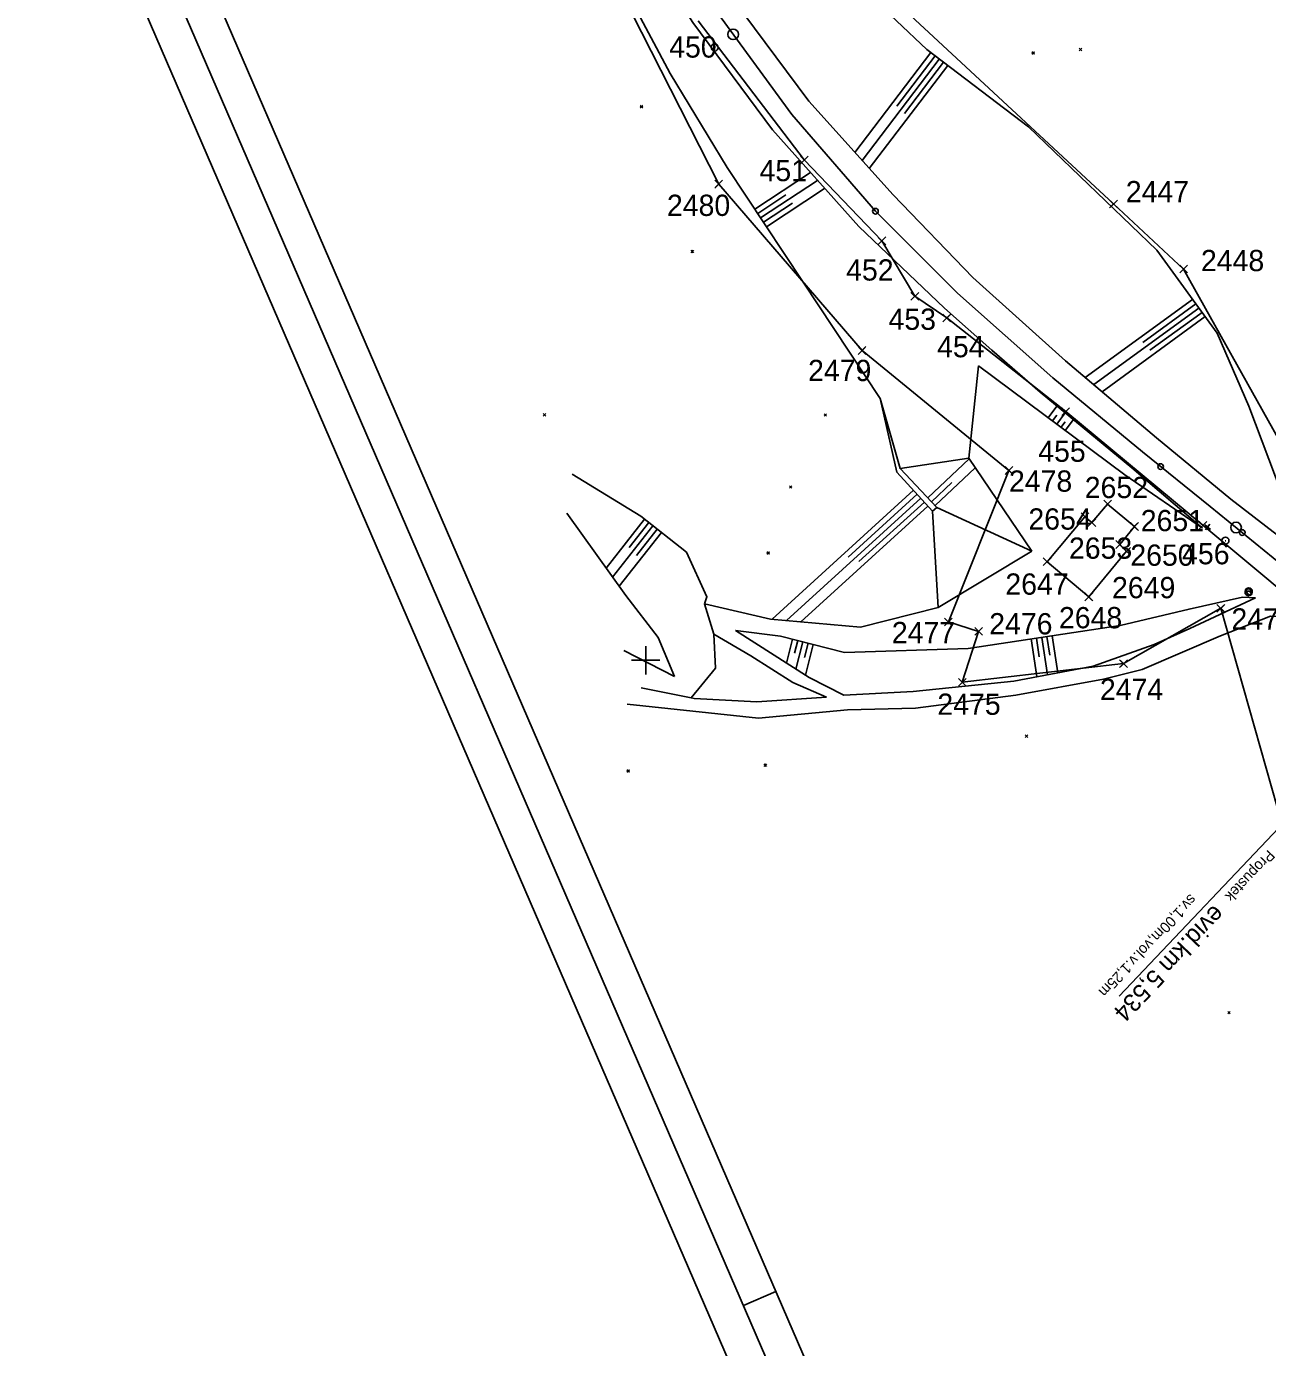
# Model space of a CAD drawing. Extents: x -866402 to -860377, y -1041908 to -1038598.
# Drawn here: x -864987.4 to -864812.3, y -1041297 to -1041110.6 of the extents above; entities that cross this region are included whole.
import ezdxf

# ---------------------------------------------------------------- set-up
doc = ezdxf.new("R2010")
doc.units = 0
for name, color, linetype in [('PS 02 trasa', 7, 'Continuous'), ('SZDC', 7, 'Continuous'), ('Vrstva 1', 7, 'Continuous'), ('Vrstva 19', 7, 'Continuous'), ('Vrstva 23', 7, 'Continuous'), ('Vrstva 36', 7, 'Continuous'), ('Vrstva 48', 7, 'Continuous'), ('Vrstva 49', 7, 'Continuous'), ('Vrstva 5', 7, 'Continuous'), ('Vrstva 59', 7, 'Continuous'), ('Vrstva 60', 7, 'Continuous'), ('Vrstva 7', 7, 'Continuous')]:
    doc.layers.add(name, color=color, linetype=linetype)

msp = doc.modelspace()

# ---------------------------------------------------------------- linework, layer by layer
at = {"layer": 'PS 02 trasa'}
msp.add_lwpolyline([(-864892.61, -1041109.78), (-864877.63, -1041129.41), (-864866.69, -1041140.83), (-864862.03, -1041148.65), (-864857.52, -1041151.7), (-864840.75, -1041164.92), (-864821.39, -1041180.96), (-864802.16, -1041196.97), (-864790.43, -1041208.25), (-864784.24, -1041213.04), (-864766.88, -1041231.01), (-864750.99, -1041250.01), (-864736.23, -1041270.3), (-864722.99, -1041290.93), (-864709.89, -1041312.26)], dxfattribs=at)
at = {"layer": 'SZDC'}
for points in [[(-864722.41, -1041309.28), (-864732.75, -1041296.24), (-864763.53, -1041279.26), (-864778.41, -1041271.05), (-864800.94, -1041245.54), (-864805.27, -1041240.64), (-864818.87, -1041192.67), (-864832.59, -1041200.47), (-864855.34, -1041203.11), (-864853.03, -1041195.92), (-864857.3, -1041194.59), (-864848.75, -1041173.22), (-864869.48, -1041156.3), (-864889.69, -1041132.82), (-864908.77, -1041095.23)], [(-864875.01, -1041097.53), (-864834, -1041135.62), (-864824.11, -1041144.81), (-864806.24, -1041176.84), (-864798.29, -1041183.89), (-864794.37, -1041187.35), (-864782.52, -1041183.4), (-864771.62, -1041185.81), (-864744.43, -1041200.94), (-864739.36, -1041206.14), (-864711.79, -1041234.4), (-864706.96, -1041253.23), (-864707.41, -1041272.39), (-864707.88, -1041292.73), (-864695.12, -1041304.73)], [(-864843.37, -1041186.09), (-864837.48, -1041191.06), (-864832.17, -1041184.62), (-864833.13, -1041183.67), (-864831.05, -1041181.13), (-864834.83, -1041177.96), (-864837.06, -1041180.58), (-864838.04, -1041179.76), (-864843.37, -1041186.09)]]:
    msp.add_lwpolyline(points, dxfattribs=at)
at = {"layer": 'Vrstva 1'}
for p, q in [((-864820.39, -1041178.29), (-864819.1, -1041179.32)), ((-864820.39, -1041178.29), (-864819.1, -1041179.32)), ((-864881.64, -1041289.07), (-864886.22, -1041291.05))]:
    msp.add_line(p, q, dxfattribs=at)
for points in [[(-865224.28, -1040522.07), (-864724.07, -1041678.52), (-864451.49, -1041560.62), (-864951.69, -1040404.17)], [(-864954.3, -1040410.74), (-864458.06, -1041558.01), (-864721.47, -1041671.94), (-865217.7, -1040524.67)], [(-865211.14, -1040527.28), (-864800.25, -1041477.22), (-864546.01, -1041367.26), (-864956.9, -1040417.31)], [(-864956.9, -1040417.31), (-864546.01, -1041367.26), (-864800.25, -1041477.22), (-865211.14, -1040527.28)]]:
    msp.add_lwpolyline(points, close=True, dxfattribs=at)
for points in [[(-864926.56, -1041024.11), (-864922.2, -1041038.83), (-864920.98, -1041042.68), (-864915.82, -1041057.75), (-864909.12, -1041074.27), (-864907.11, -1041078.62), (-864902.81, -1041087.2), (-864898.81, -1041094.49), (-864890.25, -1041108.16), (-864879.39, -1041122.98), (-864867.58, -1041136.64), (-864855.99, -1041148.2), (-864842.57, -1041160.16), (-864829.93, -1041170.59), (-864820.39, -1041178.29)], [(-864819.1, -1041179.32), (-864806.4, -1041189.7), (-864793.16, -1041201.07), (-864778.25, -1041215.28), (-864766.37, -1041227.79), (-864755.04, -1041240.85), (-864744.47, -1041254.4), (-864737.02, -1041264.89), (-864725.66, -1041282.18), (-864716.89, -1041296.27)]]:
    msp.add_lwpolyline(points, dxfattribs=at)
for centre in [(-864867.58, -1041136.64), (-864827.36, -1041172.67), (-864815.84, -1041181.99)]:
    msp.add_circle(centre, 0.4, dxfattribs=at)
at = {"layer": 'Vrstva 19'}
msp.add_line((-864803.77, -1041216.31), (-864833.21, -1041247.38), dxfattribs=at)
at = {"layer": 'Vrstva 23'}
msp.add_lwpolyline([(-864843.37, -1041186.09), (-864838.04, -1041179.76), (-864837.06, -1041180.57), (-864834.83, -1041177.96), (-864831.05, -1041181.13), (-864833.13, -1041183.67), (-864832.17, -1041184.62), (-864837.48, -1041191.06), (-864843.37, -1041186.09)], dxfattribs=at)
at = {"layer": 'Vrstva 36'}
for p, q in [((-864815.43, -1041190.27), (-864814.42, -1041190.27)), ((-864814.86, -1041190.77), (-864815.36, -1041190.27)), ((-864814.53, -1041190.57), (-864814.83, -1041190.27))]:
    msp.add_line(p, q, dxfattribs=at)
for centre, radius in [((-864814.95, -1041190.42), 0.5), ((-864814.93, -1041190.27), 0.503)]:
    msp.add_circle(centre, radius, dxfattribs=at)
msp.add_arc((-864814.93, -1041190.27), 0.503, 180, 0, dxfattribs=at)
at = {"layer": 'Vrstva 48'}
for p, q in [((-864859.78, -1041114.27), (-864870.5, -1041128.34)), ((-864858.59, -1041115.18), (-864869.48, -1041129.48)), ((-864859.18, -1041114.72), (-864864.59, -1041121.82)), ((-864857.99, -1041115.63), (-864863.48, -1041122.84)), ((-864857.39, -1041116.09), (-864868.46, -1041130.61)), ((-864884.61, -1041136.34), (-864876.77, -1041131.16)), ((-864883.79, -1041137.59), (-864875.76, -1041132.29)), ((-864884.2, -1041136.96), (-864880.23, -1041134.34)), ((-864882.96, -1041138.84), (-864874.75, -1041133.42)), ((-864883.37, -1041138.21), (-864879.31, -1041135.53)), ((-864822.84, -1041149.1), (-864837.98, -1041160.11)), ((-864821.96, -1041150.31), (-864836.8, -1041161.11)), ((-864822.4, -1041149.7), (-864829.89, -1041155.16)), ((-864821.52, -1041150.92), (-864828.86, -1041156.26)), ((-864821.07, -1041151.52), (-864835.62, -1041162.11)), ((-864843.22, -1041165.79), (-864841.98, -1041164.13)), ((-864842.62, -1041166.24), (-864842.01, -1041165.42)), ((-864842.02, -1041166.69), (-864840.82, -1041165.08)), ((-864840.82, -1041167.59), (-864839.67, -1041166.04)), ((-864841.42, -1041167.14), (-864840.83, -1041166.35)), ((-864860.2, -1041177.08), (-864854.36, -1041171.58)), ((-864859.18, -1041178.17), (-864853.51, -1041172.84)), ((-864859.69, -1041177.63), (-864856.81, -1041174.92)), ((-864862.21, -1041176.02), (-864882.16, -1041194.21)), ((-864861.2, -1041177.13), (-864880.13, -1041194.39)), ((-864861.7, -1041176.58), (-864871.42, -1041185.44)), ((-864860.19, -1041178.24), (-864878.11, -1041194.57)), ((-864860.69, -1041177.68), (-864869.91, -1041186.08)), ((-864900.15, -1041180.1), (-864905.58, -1041186.99)), ((-864899.56, -1041180.56), (-864902.34, -1041184.1)), ((-864898.97, -1041181.03), (-864904.67, -1041188.26)), ((-864897.79, -1041181.96), (-864903.76, -1041189.54)), ((-864898.38, -1041181.49), (-864901.3, -1041185.2)), ((-864879.27, -1041197.02), (-864880.13, -1041200.4)), ((-864878.54, -1041197.21), (-864879, -1041199.02)), ((-864877.81, -1041197.39), (-864878.8, -1041201.25)), ((-864877.08, -1041197.58), (-864877.61, -1041199.63)), ((-864845.62, -1041196.99), (-864844.81, -1041202.31)), ((-864844.88, -1041196.88), (-864844.47, -1041199.53)), ((-864844.13, -1041196.77), (-864843.33, -1041202.04)), ((-864843.39, -1041196.66), (-864842.99, -1041199.28)), ((-864842.65, -1041196.55), (-864841.86, -1041201.76)), ((-864876.36, -1041197.77), (-864877.47, -1041202.1))]:
    msp.add_line(p, q, dxfattribs=at)
at = {"layer": 'Vrstva 49'}
for p, q in [((-864876.99, -1041121.12), (-864887.82, -1041106.52)), ((-864838.83, -1041113.66), (-864838.48, -1041114.02)), ((-864838.83, -1041114.02), (-864838.48, -1041113.66)), ((-864845.52, -1041114.14), (-864845.16, -1041114.49)), ((-864845.52, -1041114.49), (-864845.16, -1041114.14)), ((-864865.11, -1041134.35), (-864876.99, -1041121.12)), ((-864900.78, -1041121.71), (-864900.42, -1041122.07)), ((-864900.78, -1041122.07), (-864900.42, -1041121.71)), ((-864853.84, -1041145.99), (-864865.11, -1041134.35)), ((-864893.6, -1041142.15), (-864893.25, -1041142.5)), ((-864893.6, -1041142.5), (-864893.25, -1041142.15)), ((-864840.76, -1041157.76), (-864853.84, -1041145.99)), ((-864854.43, -1041171.49), (-864853.06, -1041158.47)), ((-864827.96, -1041168.61), (-864840.76, -1041157.76)), ((-864914.45, -1041165.2), (-864914.1, -1041165.55)), ((-864914.45, -1041165.55), (-864914.1, -1041165.2)), ((-864874.84, -1041165.21), (-864874.49, -1041165.56)), ((-864874.84, -1041165.56), (-864874.49, -1041165.21)), ((-864854.43, -1041171.49), (-864864.09, -1041172.95)), ((-864854.43, -1041171.49), (-864845.53, -1041184.63)), ((-864879.73, -1041175.39), (-864879.38, -1041175.74)), ((-864879.73, -1041175.74), (-864879.38, -1041175.39)), ((-864858.91, -1041178.46), (-864859.53, -1041178.96)), ((-864859.53, -1041178.96), (-864858.72, -1041192.57)), ((-864845.53, -1041184.63), (-864858.91, -1041178.46)), ((-864882.89, -1041184.68), (-864882.53, -1041185.03)), ((-864882.89, -1041185.03), (-864882.53, -1041184.68)), ((-864845.53, -1041184.63), (-864858.72, -1041192.57)), ((-864895.94, -1041202.27), (-864903.09, -1041198.6)), ((-864890.14, -1041201.13), (-864893.56, -1041205.28)), ((-864893.56, -1041205.28), (-864900.62, -1041203.88)), ((-864846.47, -1041210.54), (-864846.11, -1041210.9)), ((-864846.47, -1041210.9), (-864846.11, -1041210.54)), ((-864902.64, -1041215.44), (-864902.29, -1041215.79)), ((-864902.64, -1041215.79), (-864902.29, -1041215.44)), ((-864883.3, -1041214.63), (-864882.94, -1041214.98)), ((-864883.3, -1041214.98), (-864882.94, -1041214.63)), ((-864817.89, -1041249.55), (-864817.54, -1041249.9)), ((-864817.89, -1041249.9), (-864817.54, -1041249.55))]:
    msp.add_line(p, q, dxfattribs=at)
for points in [[(-864913.61, -1041075.96), (-864912.58, -1041082.67), (-864908.38, -1041094.9), (-864896.55, -1041117.2), (-864888.49, -1041130.47), (-864877.8, -1041146.65), (-864866.92, -1041163.05)], [(-864869.95, -1041138.78), (-864882.11, -1041125.18), (-864893.34, -1041110.03), (-864901.86, -1041096.63), (-864910.9, -1041080.44), (-864913.61, -1041075.96)], [(-864897.76, -1041076.24), (-864888.35, -1041086.95), (-864877.44, -1041097.61), (-864860.33, -1041113.85), (-864846.01, -1041124.76), (-864827.91, -1041142.14), (-864819.38, -1041153.85), (-864814.9, -1041164.15), (-864807.39, -1041184.11)], [(-864821.43, -1041181.37), (-864831.42, -1041172.83), (-864844.34, -1041162.18), (-864851.18, -1041156.23), (-864857.83, -1041150.34), (-864869.95, -1041138.78)], [(-864821.43, -1041181.37), (-864832.4, -1041173.85), (-864853.06, -1041158.47)], [(-864866.92, -1041163.05), (-864864.09, -1041172.95), (-864858.91, -1041178.46)], [(-864859.53, -1041178.96), (-864864.55, -1041173.46), (-864866.92, -1041163.05)], [(-864807.39, -1041184.11), (-864809.23, -1041183.64), (-864817.44, -1041177.28), (-864827.96, -1041168.61)], [(-864891.72, -1041192.04), (-864891.36, -1041191.07), (-864894.24, -1041184.75), (-864900.69, -1041179.67), (-864910.36, -1041173.75)], [(-864911.11, -1041179.26), (-864902.81, -1041190.88), (-864898.24, -1041196.79), (-864895.94, -1041202.27)], [(-864858.72, -1041192.57), (-864869.7, -1041195.34), (-864882.39, -1041194.18), (-864891.72, -1041192.04)], [(-864891.72, -1041192.04), (-864890.39, -1041196.3), (-864890.14, -1041201.13)], [(-864887.31, -1041195.8), (-864880.99, -1041196.58), (-864871.96, -1041198.89), (-864854.53, -1041198.35), (-864834.02, -1041195.23), (-864833.08, -1041195.09), (-864823.34, -1041192.79), (-864815.8, -1041191.09), (-864813.96, -1041191.18)], [(-864813.96, -1041191.18), (-864823.24, -1041195.52), (-864828.25, -1041197.8), (-864836.86, -1041200.82), (-864848.07, -1041202.93), (-864862.28, -1041204.39), (-864872.03, -1041204.91), (-864876.95, -1041202.44), (-864887.31, -1041195.8)], [(-864902.61, -1041206.18), (-864884.1, -1041208.16), (-864871.52, -1041206.98), (-864861.95, -1041206.75), (-864847.77, -1041204.91), (-864835.4, -1041202.68), (-864829.95, -1041201.3), (-864818.9, -1041196.55), (-864811.88, -1041193.78), (-864808.67, -1041193.92)], [(-864874.49, -1041205.21), (-864879.22, -1041203.13), (-864885.18, -1041199.37), (-864890.39, -1041196.3)], [(-864893.56, -1041205.28), (-864893.16, -1041205.39), (-864884.33, -1041205.87), (-864874.49, -1041205.21)]]:
    msp.add_lwpolyline(points, dxfattribs=at)
at = {"layer": 'Vrstva 5'}
for p, q in [((-864900, -1041198), (-864900, -1041202)), ((-864902, -1041200), (-864898, -1041200))]:
    msp.add_line(p, q, dxfattribs=at)
at = {"layer": 'Vrstva 59'}
msp.add_circle((-864837.48, -1041185.13), 0.175, dxfattribs=at)
at = {"layer": 'Vrstva 60'}
for p, q in [((-864877.18, -1041129.86), (-864878.18, -1041128.86)), ((-864877.18, -1041128.96), (-864878.18, -1041129.96)), ((-864878.08, -1041129.86), (-864877.08, -1041128.86)), ((-864878.08, -1041128.96), (-864877.08, -1041129.96)), ((-864877.63, -1041129.41), (-864877.63, -1041129.41)), ((-864889.24, -1041133.27), (-864890.24, -1041132.27)), ((-864889.24, -1041132.37), (-864890.24, -1041133.37)), ((-864890.14, -1041133.27), (-864889.14, -1041132.27)), ((-864890.14, -1041132.37), (-864889.14, -1041133.37)), ((-864889.69, -1041132.82), (-864889.69, -1041132.82)), ((-864833.55, -1041136.07), (-864834.55, -1041135.07)), ((-864833.55, -1041135.17), (-864834.55, -1041136.17)), ((-864834.45, -1041136.07), (-864833.45, -1041135.07)), ((-864834.45, -1041135.17), (-864833.45, -1041136.17)), ((-864834, -1041135.62), (-864834, -1041135.62)), ((-864866.24, -1041141.28), (-864867.24, -1041140.28)), ((-864866.24, -1041140.38), (-864867.24, -1041141.38)), ((-864867.14, -1041141.28), (-864866.14, -1041140.28)), ((-864867.14, -1041140.38), (-864866.14, -1041141.38)), ((-864866.69, -1041140.83), (-864866.69, -1041140.83)), ((-864823.66, -1041145.26), (-864824.66, -1041144.26)), ((-864823.66, -1041144.36), (-864824.66, -1041145.36)), ((-864824.56, -1041145.26), (-864823.56, -1041144.26)), ((-864824.56, -1041144.36), (-864823.56, -1041145.36)), ((-864824.11, -1041144.81), (-864824.11, -1041144.81)), ((-864861.58, -1041149.1), (-864862.58, -1041148.1)), ((-864861.58, -1041148.2), (-864862.58, -1041149.2)), ((-864862.48, -1041149.1), (-864861.48, -1041148.1)), ((-864862.48, -1041148.2), (-864861.48, -1041149.2)), ((-864862.03, -1041148.65), (-864862.03, -1041148.65)), ((-864857.07, -1041152.15), (-864858.07, -1041151.15)), ((-864857.97, -1041152.15), (-864856.97, -1041151.15)), ((-864857.07, -1041151.25), (-864858.07, -1041152.25)), ((-864857.97, -1041151.25), (-864856.97, -1041152.25)), ((-864857.52, -1041151.7), (-864857.52, -1041151.7)), ((-864869.03, -1041156.75), (-864870.03, -1041155.75)), ((-864869.03, -1041155.85), (-864870.03, -1041156.85)), ((-864869.93, -1041156.75), (-864868.93, -1041155.75)), ((-864869.93, -1041155.85), (-864868.93, -1041156.85)), ((-864869.48, -1041156.3), (-864869.48, -1041156.3)), ((-864840.3, -1041165.37), (-864841.3, -1041164.37)), ((-864840.3, -1041164.47), (-864841.3, -1041165.47)), ((-864841.2, -1041165.37), (-864840.2, -1041164.37)), ((-864841.2, -1041164.47), (-864840.2, -1041165.47)), ((-864840.75, -1041164.92), (-864840.75, -1041164.92)), ((-864848.3, -1041173.67), (-864849.3, -1041172.67)), ((-864848.3, -1041172.77), (-864849.3, -1041173.77)), ((-864849.2, -1041173.67), (-864848.2, -1041172.67)), ((-864849.2, -1041172.77), (-864848.2, -1041173.77)), ((-864848.75, -1041173.22), (-864848.75, -1041173.22)), ((-864834.38, -1041178.41), (-864835.38, -1041177.41)), ((-864834.38, -1041177.51), (-864835.38, -1041178.51)), ((-864835.28, -1041178.41), (-864834.28, -1041177.41)), ((-864835.28, -1041177.51), (-864834.28, -1041178.51)), ((-864834.83, -1041177.96), (-864834.83, -1041177.96)), ((-864837.59, -1041180.21), (-864838.59, -1041179.21)), ((-864837.59, -1041179.31), (-864838.59, -1041180.31)), ((-864838.49, -1041180.21), (-864837.49, -1041179.21)), ((-864838.49, -1041179.31), (-864837.49, -1041180.31)), ((-864838.04, -1041179.76), (-864838.04, -1041179.76)), ((-864836.61, -1041181.03), (-864837.61, -1041180.03)), ((-864836.61, -1041180.12), (-864837.61, -1041181.12)), ((-864837.51, -1041181.03), (-864836.51, -1041180.03)), ((-864837.51, -1041180.12), (-864836.51, -1041181.12)), ((-864837.06, -1041180.58), (-864837.06, -1041180.58)), ((-864830.6, -1041181.58), (-864831.6, -1041180.58)), ((-864830.6, -1041180.68), (-864831.6, -1041181.68)), ((-864831.5, -1041181.58), (-864830.5, -1041180.58)), ((-864831.5, -1041180.68), (-864830.5, -1041181.68)), ((-864820.94, -1041181.42), (-864821.94, -1041180.42)), ((-864820.94, -1041180.52), (-864821.94, -1041181.52)), ((-864821.84, -1041181.42), (-864820.84, -1041180.42)), ((-864821.84, -1041180.52), (-864820.84, -1041181.52)), ((-864821.39, -1041180.96), (-864821.39, -1041180.96)), ((-864831.05, -1041181.13), (-864831.05, -1041181.13)), ((-864832.68, -1041184.12), (-864833.68, -1041183.12)), ((-864832.68, -1041183.22), (-864833.68, -1041184.22)), ((-864833.58, -1041184.12), (-864832.58, -1041183.12)), ((-864833.58, -1041183.22), (-864832.58, -1041184.22)), ((-864833.13, -1041183.67), (-864833.13, -1041183.67)), ((-864831.72, -1041185.07), (-864832.72, -1041184.07)), ((-864831.72, -1041184.17), (-864832.72, -1041185.17)), ((-864832.62, -1041185.07), (-864831.62, -1041184.07)), ((-864832.62, -1041184.17), (-864831.62, -1041185.17)), ((-864832.17, -1041184.62), (-864832.17, -1041184.62)), ((-864842.92, -1041186.54), (-864843.92, -1041185.54)), ((-864842.92, -1041185.64), (-864843.92, -1041186.64)), ((-864843.82, -1041186.54), (-864842.82, -1041185.54)), ((-864843.82, -1041185.64), (-864842.82, -1041186.64)), ((-864843.37, -1041186.09), (-864843.37, -1041186.09)), ((-864837.04, -1041191.51), (-864838.04, -1041190.51)), ((-864837.04, -1041190.61), (-864838.04, -1041191.61)), ((-864837.94, -1041191.51), (-864836.94, -1041190.51)), ((-864837.94, -1041190.61), (-864836.94, -1041191.61)), ((-864837.48, -1041191.06), (-864837.48, -1041191.06)), ((-864818.42, -1041193.12), (-864819.42, -1041192.12)), ((-864819.32, -1041193.12), (-864818.32, -1041192.12)), ((-864818.42, -1041192.22), (-864819.42, -1041193.22)), ((-864819.32, -1041192.22), (-864818.32, -1041193.22)), ((-864818.87, -1041192.67), (-864818.87, -1041192.67)), ((-864856.85, -1041195.04), (-864857.85, -1041194.04)), ((-864856.85, -1041194.14), (-864857.85, -1041195.14)), ((-864857.75, -1041195.04), (-864856.75, -1041194.04)), ((-864857.75, -1041194.14), (-864856.75, -1041195.14)), ((-864857.3, -1041194.59), (-864857.3, -1041194.59)), ((-864852.58, -1041196.37), (-864853.58, -1041195.37)), ((-864852.58, -1041195.47), (-864853.58, -1041196.47)), ((-864853.48, -1041196.37), (-864852.48, -1041195.37)), ((-864853.48, -1041195.47), (-864852.48, -1041196.47)), ((-864853.03, -1041195.92), (-864853.03, -1041195.92)), ((-864832.14, -1041200.92), (-864833.14, -1041199.92)), ((-864832.14, -1041200.02), (-864833.14, -1041201.02)), ((-864833.04, -1041200.92), (-864832.04, -1041199.92)), ((-864833.04, -1041200.02), (-864832.04, -1041201.02)), ((-864832.59, -1041200.47), (-864832.59, -1041200.47)), ((-864854.89, -1041203.56), (-864855.89, -1041202.56)), ((-864854.89, -1041202.66), (-864855.89, -1041203.66)), ((-864855.79, -1041203.56), (-864854.79, -1041202.56)), ((-864855.79, -1041202.66), (-864854.79, -1041203.66)), ((-864855.34, -1041203.11), (-864855.34, -1041203.11))]:
    msp.add_line(p, q, dxfattribs=at)
at = {"layer": 'Vrstva 7'}
for p, q in [((-864890.32, -1041113.54), (-864890.22, -1041113.54)), ((-864821.12, -1041180.9), (-864820.34, -1041181.53)), ((-864820.42, -1041180.82), (-864821.04, -1041181.6)), ((-864818.27, -1041183.13), (-864818.17, -1041183.13))]:
    msp.add_line(p, q, dxfattribs=at)
for centre, radius in [((-864887.66, -1041111.69), 0.75), ((-864890.27, -1041113.54), 0.5), ((-864816.72, -1041181.27), 0.75), ((-864818.22, -1041183.13), 0.5)]:
    msp.add_circle(centre, radius, dxfattribs=at)

# ---------------------------------------------------------------- texts
at = {"layer": 'Vrstva 19'}
for s, height, p in [('Propustek', 1.5, (-864812.18, -1041226.65)), ('sv.1,00m,vol.v.1,25m', 1.5, (-864823.19, -1041232.89)), ('evid.km 5,534', 2.5, (-864819.85, -1041234.38))]:
    msp.add_text(s, height=height, rotation=226.5251, dxfattribs=at).set_placement(p)
at = {"layer": 'Vrstva 60'}
for s, p in [('450', (-864896.68, -1041114.97)), ('451', (-864883.94, -1041132.41)), ('2447', (-864832.27, -1041135.38)), ('2480', (-864897, -1041137.31)), ('452', (-864871.72, -1041146.43)), ('2448', (-864821.67, -1041145.1)), ('453', (-864865.74, -1041153.38)), ('454', (-864858.89, -1041157.25)), ('2479', (-864877.09, -1041160.61)), ('455', (-864844.62, -1041172)), ('2478', (-864848.75, -1041176.22)), ('2652', (-864838.06, -1041177.12)), ('2654', (-864846.01, -1041181.57)), ('2651', (-864830.16, -1041181.79)), ('2653', (-864840.29, -1041185.68)), ('2650', (-864831.63, -1041186.67)), ('456', (-864824.33, -1041186.46)), ('2647', (-864849.26, -1041190.75)), ('2649', (-864834.21, -1041191.25)), ('2476', (-864851.54, -1041196.35)), ('2648', (-864841.7, -1041195.49)), ('2473', (-864817.37, -1041195.67)), ('2477', (-864865.27, -1041197.59)), ('2474', (-864835.92, -1041205.61)), ('2475', (-864858.85, -1041207.7))]:
    msp.add_text(s, height=3, dxfattribs=at).set_placement(p)

doc.saveas('drawing.dxf')
